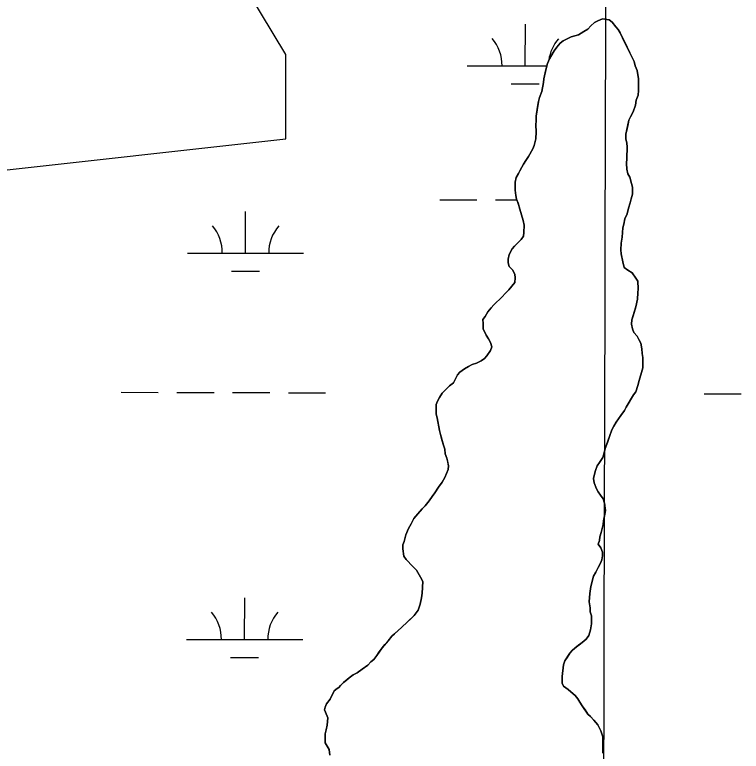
# Model space of a CAD drawing. Extents: x 3177385 to 3215275, y 903885 to 929304.
# Drawn here: x 3191561 to 3192187, y 917281 to 917915 of the extents above; entities that cross this region are included whole.
import ezdxf

# ---------------------------------------------------------------- set-up
doc = ezdxf.new("R2010")
doc.units = 0
for name, color, linetype in [('V-GRID-MAJR', 7, 'Continuous'), ('V-SITE-VEGE', 7, 'Continuous'), ('V-TOPO-SHOR', 7, 'Continuous'), ('V-WETL-SWMP', 7, 'Continuous')]:
    doc.layers.add(name, color=color, linetype=linetype)

msp = doc.modelspace()

# ---------------------------------------------------------------- linework, layer by layer
at = {"layer": 'V-GRID-MAJR'}
msp.add_spline([(3192048.7, 909312.78), (3192063.69, 915372.62), (3192078.68, 921435.55), (3192093.67, 927498.52), (3192093.68, 927501.56)], degree=3, dxfattribs=at)
at = {"layer": 'V-SITE-VEGE'}
for points in [[(3192097.63, 917685.63), (3192096.01, 917688.43), (3192092.78, 917692.82), (3192089.16, 917695.21), (3192085.94, 917697.6), (3192084.71, 917702.4), (3192083.47, 917709.21), (3192083.05, 917712.82), (3192083.42, 917718.43), (3192084.19, 917723.65), (3192084.95, 917731.67), (3192085.74, 917734.89), (3192086.52, 917739.3), (3192088.5, 917743.72), (3192089.68, 917748.54), (3192091.26, 917753.36), (3192092.04, 917756.57), (3192093.22, 917760.59), (3192093.19, 917766.6), (3192092.37, 917769.81), (3192090.74, 917775.41), (3192089.12, 917778.21), (3192088.3, 917782.22), (3192087.87, 917787.03), (3192088.25, 917791.44), (3192088.6, 917801.46), (3192088.18, 917804.67), (3192087.36, 917808.28), (3192087.34, 917812.29), (3192090.08, 917824.33), (3192091.27, 917827.14), (3192093.65, 917831.57), (3192095.63, 917837.19), (3192096.41, 917841.61), (3192097.99, 917846.03), (3192098.37, 917850.04), (3192098.31, 917860.06), (3192097.07, 917867.27), (3192095.45, 917871.27), (3192094.63, 917874.88), (3192093.01, 917877.68), (3192090.98, 917882.48), (3192084.5, 917895.28), (3192082.47, 917899.67), (3192080.85, 917902.47), (3192075.6, 917908.86), (3192073.19, 917910.85), (3192067.17, 917911.62), (3192063.17, 917910), (3192060.37, 917908.38), (3192057.18, 917905.56), (3192054.79, 917902.74), (3192051.19, 917900.71), (3192046.79, 917897.88), (3192040.38, 917896.25), (3192033.58, 917892.6), (3192030.79, 917890.58), (3192028, 917887.36), (3192025.61, 917884.14), (3192021.64, 917877.3), (3192020.05, 917873.28), (3192018.87, 917868.87), (3192016.92, 917860.03), (3192016.53, 917856.82), (3192014.97, 917849.2), (3192012.99, 917843.97), (3192012.21, 917840.36), (3192010.27, 917827.92), (3192010.29, 917823.91), (3192009.91, 917820.3), (3192010.34, 917814.29), (3192009.97, 917808.27), (3192008.4, 917802.65), (3192007.21, 917799.83), (3192003.63, 917793), (3192001.24, 917789.78), (3191999.26, 917786.56), (3191992.9, 917774.9), (3191992.12, 917770.88), (3191992.16, 917764.07), (3191992.58, 917759.66), (3191993.4, 917756.46), (3191996.25, 917747.65), (3191997.48, 917742.84), (3191999.11, 917738.04), (3191999.93, 917734.03), (3191999.57, 917727.62), (3191999.18, 917724.41), (3191997.19, 917721.59), (3191991.61, 917715.95), (3191989.62, 917713.53), (3191986.83, 917708.7), (3191986.05, 917704.69), (3191986.07, 917701.48), (3191986.89, 917698.28), (3191989.71, 917695.49), (3191991.74, 917691.89), (3191992.15, 917688.68), (3191991.77, 917684.67), (3191989.39, 917681.45), (3191986.6, 917678.23)], [(3192067.69, 917279.27), (3192067.61, 917293.31), (3192065.98, 917298.51), (3192063.15, 917303.71), (3192059.92, 917307.7), (3192057.09, 917310.89), (3192054.68, 917312.89), (3192049.83, 917320.08), (3192047.81, 917323.28), (3192046.19, 917326.07), (3192043.77, 917328.87), (3192037.73, 917334.05), (3192033.7, 917336.84), (3192032.48, 917339.64), (3192032.45, 917345.25), (3192033.6, 917355.28), (3192034.79, 917358.9), (3192039.17, 917365.33), (3192041.16, 917367.75), (3192043.55, 917369.77), (3192049.94, 917374.61), (3192053.13, 917377.44), (3192055.52, 917380.66), (3192057.1, 917385.48), (3192057.88, 917390.7), (3192057.84, 917397.51), (3192056.62, 917401.12), (3192056.6, 917404.32), (3192055.77, 917409.53), (3192056.54, 917416.75), (3192057.31, 917422.77), (3192059.67, 917431.61), (3192061.65, 917435.22), (3192063.64, 917439.25), (3192065.62, 917442.86), (3192066.81, 917445.68), (3192067.19, 917449.29), (3192067.18, 917452.5), (3192065.96, 917456.1), (3192063.53, 917459.29), (3192064.72, 917462.51), (3192065.1, 917465.72), (3192066.28, 917469.33), (3192067.85, 917476.16), (3192068.24, 917479.37), (3192069.41, 917484.99), (3192069.8, 917488.2), (3192068.96, 917494.61), (3192067.74, 917498.21), (3192065.72, 917501.41), (3192063.7, 917504.2), (3192062.08, 917507), (3192060.04, 917512.21), (3192059.62, 917515.81), (3192061.19, 917522.64), (3192062.78, 917526.66), (3192064.77, 917529.47), (3192067.55, 917533.9), (3192068.73, 917537.91), (3192069.51, 917541.53), (3192073.47, 917551.97), (3192075.45, 917557.6), (3192077.03, 917560.81), (3192079.02, 917564.43), (3192086.18, 917574.5), (3192087.77, 917577.31), (3192094.13, 917587.77), (3192096.12, 917590.59), (3192097.7, 917595.81), (3192098.88, 917600.23), (3192102.03, 917611.07), (3192101.98, 917619.89), (3192101.14, 917627.51), (3192100.31, 917632.31), (3192098.69, 917635.51), (3192097.07, 917638.31), (3192094.25, 917641.5), (3192093.03, 917644.7), (3192092.21, 917648.71), (3192092.59, 917652.32), (3192096.14, 917663.57), (3192097.31, 917670.39), (3192097.68, 917675.6), (3192098.06, 917679.22), (3192097.63, 917685.63)], [(3191986.6, 917678.23), (3191983.4, 917675), (3191981.01, 917672.18), (3191973.83, 917665.33), (3191971.44, 917662.91), (3191968.65, 917659.29), (3191966.26, 917655.26), (3191964.27, 917652.85), (3191964.69, 917649.24), (3191964.72, 917644.83), (3191967.15, 917639.23), (3191969.17, 917636.03), (3191970.79, 917632.83), (3191972.02, 917629.23), (3191970.83, 917626.02), (3191967.65, 917621.59), (3191965.65, 917619.17), (3191962.86, 917617.15), (3191958.86, 917615.13), (3191955.25, 917613.9), (3191952.06, 917612.28), (3191948.46, 917610.26), (3191944.46, 917607.43), (3191942.47, 917605.02), (3191940.49, 917601), (3191938.9, 917598.18), (3191935.7, 917595.76), (3191929.32, 917589.31), (3191926.93, 917585.69), (3191925.35, 917582.47), (3191924.16, 917579.66), (3191924.2, 917571.24), (3191925.02, 917568.03), (3191927.08, 917557.22), (3191927.9, 917553.62), (3191930.36, 917544.4), (3191931.58, 917541.2), (3191932, 917537.19), (3191933.22, 917533.19), (3191934.86, 917526.78), (3191934.48, 917523.57), (3191931.71, 917516.74), (3191929.32, 917512.72)], [(3191929.32, 917512.72), (3191926.14, 917508.29), (3191922.95, 917503.46), (3191920.57, 917500.24), (3191918.18, 917496.62), (3191914.59, 917492.19), (3191912.2, 917489.78), (3191908.21, 917485.34), (3191905.03, 917481.32), (3191902.64, 917476.89), (3191900.26, 917472.87), (3191897.88, 917467.25), (3191896.71, 917461.62), (3191895.52, 917458.81), (3191895.54, 917455.2), (3191896.38, 917448.79), (3191898.4, 917446), (3191904.04, 917440.01), (3191907.27, 917436.82), (3191912.53, 917427.22), (3191912.18, 917417.2), (3191910.23, 917407.56), (3191908.65, 917402.34), (3191905.06, 917397.91), (3191899.48, 917392.27), (3191894.29, 917387.43), (3191885.91, 917380.17), (3191882.72, 917376.14), (3191877.54, 917370.1), (3191873.17, 917363.26), (3191870.38, 917360.04), (3191867.98, 917358.02), (3191865.19, 917355.2), (3191860.4, 917351.56), (3191856, 917348.33), (3191852.8, 917346.71), (3191849.21, 917344.29), (3191844.42, 917340.25), (3191841.63, 917337.43), (3191840.43, 917335.82), (3191838.83, 917335.01), (3191836.43, 917332.99), (3191832.87, 917325.76), (3191829.68, 917321.73), (3191828.49, 917318.91), (3191828.1, 917316.51), (3191830.95, 917309.71), (3191830.18, 917303.29), (3191829.39, 917299.27), (3191828.61, 917296.06), (3191828.65, 917288.04), (3191831.89, 917282.44), (3191832.72, 917277.64)]]:
    msp.add_lwpolyline(points, dxfattribs=at)
at = {"layer": 'V-TOPO-SHOR'}
for points in [[(3192033.58, 917892.6), (3192040.38, 917896.25), (3192043.59, 917897.07), (3192046.79, 917897.88), (3192051.19, 917900.71), (3192054.79, 917902.74), (3192057.18, 917905.56), (3192060.37, 917908.38), (3192063.17, 917910), (3192067.17, 917911.62), (3192073.19, 917910.85), (3192075.6, 917908.86), (3192078.83, 917904.87), (3192080.85, 917902.47), (3192082.47, 917899.67), (3192084.5, 917895.28), (3192086.12, 917892.08), (3192088.55, 917887.28), (3192090.98, 917882.48), (3192093.01, 917877.68), (3192094.63, 917874.88), (3192095.45, 917871.27), (3192097.07, 917867.27), (3192098.31, 917860.06), (3192098.34, 917854.45), (3192098.37, 917850.04), (3192097.99, 917846.03), (3192096.41, 917841.61), (3192095.63, 917837.19), (3192093.65, 917831.57), (3192091.27, 917827.14), (3192090.08, 917824.33), (3192089.3, 917821.12), (3192088.12, 917815.9), (3192087.34, 917812.29), (3192087.36, 917808.28), (3192088.18, 917804.67), (3192088.6, 917801.46), (3192088.25, 917791.44), (3192087.87, 917787.03), (3192088.3, 917782.22), (3192089.12, 917778.21), (3192090.74, 917775.41), (3192092.37, 917769.81), (3192093.19, 917766.6), (3192093.22, 917760.59), (3192092.04, 917756.57), (3192091.26, 917753.36), (3192089.68, 917748.54), (3192088.5, 917743.72), (3192086.52, 917739.3), (3192085.74, 917734.89), (3192084.95, 917731.67), (3192084.58, 917727.66), (3192084.19, 917723.65), (3192083.42, 917718.43), (3192083.05, 917712.82), (3192083.47, 917709.21), (3192084.71, 917702.4), (3192085.94, 917697.6), (3192089.16, 917695.21), (3192092.78, 917692.82), (3192096.01, 917688.43), (3192097.63, 917685.63), (3192098.06, 917679.22), (3192097.68, 917675.6), (3192097.31, 917670.39), (3192096.14, 917663.57), (3192093.78, 917655.94), (3192092.59, 917652.32), (3192092.21, 917648.71), (3192093.03, 917644.7), (3192094.25, 917641.5), (3192097.07, 917638.31), (3192098.69, 917635.51), (3192100.31, 917632.31), (3192101.14, 917627.51), (3192101.56, 917623.5), (3192101.98, 917619.89), (3192102.01, 917615.08), (3192102.03, 917611.07), (3192100.85, 917607.05), (3192098.88, 917600.23), (3192097.7, 917595.81), (3192096.12, 917590.59), (3192094.13, 917587.77), (3192087.77, 917577.31), (3192086.18, 917574.5), (3192083, 917570.07), (3192081.01, 917567.25), (3192079.02, 917564.43), (3192077.03, 917560.81), (3192075.45, 917557.6), (3192073.47, 917551.97), (3192071.49, 917546.75), (3192069.51, 917541.53), (3192068.73, 917537.91), (3192067.55, 917533.9), (3192064.77, 917529.47), (3192062.78, 917526.66), (3192061.19, 917522.64)], [(3191922.95, 917503.46), (3191926.14, 917508.29), (3191929.32, 917512.72), (3191931.71, 917516.74), (3191934.48, 917523.57), (3191934.86, 917526.78), (3191934.04, 917529.99), (3191933.22, 917533.19), (3191932, 917537.19), (3191931.58, 917541.2), (3191930.36, 917544.4), (3191929.13, 917549.21), (3191927.9, 917553.61), (3191927.08, 917557.22), (3191925.02, 917568.03), (3191924.2, 917571.24), (3191924.18, 917575.25), (3191924.16, 917579.66), (3191925.35, 917582.47), (3191926.93, 917585.69), (3191929.32, 917589.31), (3191932.11, 917592.13), (3191935.7, 917595.76), (3191938.9, 917598.18), (3191940.49, 917601), (3191942.47, 917605.02), (3191944.46, 917607.43), (3191948.46, 917610.26), (3191952.06, 917612.28), (3191955.25, 917613.9), (3191958.86, 917615.13), (3191962.86, 917617.15), (3191965.65, 917619.17), (3191967.65, 917621.59), (3191970.83, 917626.02), (3191972.02, 917629.23), (3191970.79, 917632.83), (3191969.17, 917636.03), (3191967.15, 917639.23), (3191964.72, 917644.83), (3191964.69, 917649.24), (3191964.27, 917652.85), (3191966.26, 917655.26), (3191968.65, 917659.29), (3191971.44, 917662.91), (3191973.83, 917665.33), (3191981.01, 917672.18), (3191983.4, 917675), (3191986.6, 917678.23), (3191989.38, 917681.45), (3191991.77, 917684.67), (3191992.15, 917688.68), (3191991.74, 917691.89), (3191989.71, 917695.49), (3191986.89, 917698.28), (3191986.07, 917701.48), (3191986.05, 917704.69), (3191986.83, 917708.7), (3191989.62, 917713.53), (3191991.61, 917715.95), (3191994, 917718.37), (3191997.19, 917721.59), (3191999.18, 917724.41), (3191999.57, 917727.62), (3191999.93, 917734.03), (3191999.11, 917738.04), (3191997.48, 917742.84), (3191996.25, 917747.65), (3191994.62, 917752.85), (3191993.4, 917756.46), (3191992.58, 917759.66), (3191992.16, 917764.07), (3191992.12, 917770.88), (3191992.9, 917774.9), (3191994.89, 917778.52), (3191996.48, 917781.33), (3191999.26, 917786.56), (3192001.24, 917789.78), (3192003.63, 917793), (3192007.21, 917799.83), (3192008.4, 917802.65), (3192009.97, 917808.27), (3192010.34, 917814.29), (3192009.91, 917820.3), (3192010.29, 917823.91), (3192010.27, 917827.92), (3192011.43, 917835.55), (3192012.21, 917840.36), (3192012.99, 917843.97), (3192014.97, 917849.2), (3192016.53, 917856.82), (3192016.92, 917860.03), (3192018.09, 917865.25), (3192018.87, 917868.87), (3192020.05, 917873.28), (3192021.64, 917877.3), (3192024.02, 917881.32), (3192025.61, 917884.14), (3192028, 917887.36), (3192030.79, 917890.58), (3192033.58, 917892.6)], [(3192061.19, 917522.64), (3192060.41, 917519.42), (3192059.62, 917515.81), (3192060.04, 917512.21), (3192062.08, 917507), (3192063.7, 917504.2), (3192065.72, 917501.41), (3192067.74, 917498.21), (3192068.96, 917494.61), (3192069.8, 917488.2), (3192069.41, 917484.99), (3192068.24, 917479.37), (3192067.85, 917476.16), (3192066.28, 917469.33), (3192065.1, 917465.72), (3192064.72, 917462.51), (3192063.53, 917459.29), (3192065.96, 917456.1), (3192067.18, 917452.5), (3192067.19, 917449.29), (3192066.81, 917445.68), (3192065.62, 917442.86), (3192063.64, 917439.25), (3192061.65, 917435.22), (3192059.67, 917431.61), (3192058.49, 917427.19), (3192057.31, 917422.77), (3192056.54, 917416.75), (3192055.77, 917409.53), (3192056.6, 917404.32), (3192056.62, 917401.12), (3192057.84, 917397.51), (3192057.86, 917394.3), (3192057.88, 917390.7), (3192057.1, 917385.48), (3192055.52, 917380.66), (3192053.13, 917377.44), (3192049.94, 917374.61), (3192046.75, 917372.19), (3192043.55, 917369.77), (3192041.16, 917367.75), (3192039.17, 917365.33), (3192036.78, 917361.71), (3192034.79, 917358.9), (3192033.6, 917355.28), (3192032.45, 917345.25), (3192032.48, 917339.64), (3192033.7, 917336.84), (3192037.73, 917334.05), (3192040.14, 917332.06), (3192043.77, 917328.87), (3192046.19, 917326.07), (3192047.81, 917323.28), (3192049.83, 917320.08), (3192052.25, 917316.48), (3192054.68, 917312.89), (3192057.09, 917310.89), (3192059.92, 917307.7), (3192063.15, 917303.71), (3192065.98, 917298.51), (3192067.61, 917293.31), (3192067.63, 917288.9), (3192067.66, 917283.68), (3192067.69, 917279.27)], [(3191832.72, 917277.64), (3191831.89, 917282.44), (3191830.27, 917285.24), (3191828.65, 917288.04), (3191828.63, 917292.45), (3191828.61, 917296.06), (3191829.39, 917299.27), (3191830.18, 917303.29), (3191830.95, 917309.71), (3191828.91, 917314.51), (3191828.1, 917316.51), (3191828.49, 917318.91), (3191829.68, 917321.73), (3191832.87, 917325.76), (3191836.44, 917332.99), (3191838.83, 917335.01), (3191840.43, 917335.82), (3191841.63, 917337.43), (3191844.42, 917340.25), (3191846.81, 917342.27), (3191849.21, 917344.29), (3191852.8, 917346.71), (3191856, 917348.33), (3191860.4, 917351.56), (3191865.19, 917355.2), (3191867.98, 917358.02), (3191870.38, 917360.04), (3191873.17, 917363.26), (3191875.16, 917366.48), (3191877.54, 917370.1), (3191879.93, 917372.92), (3191882.72, 917376.14), (3191885.91, 917380.17), (3191888.31, 917382.18), (3191891.1, 917384.6), (3191894.29, 917387.43), (3191899.48, 917392.27), (3191902.27, 917395.09), (3191905.06, 917397.91), (3191908.65, 917402.34), (3191910.23, 917407.56), (3191911.4, 917413.18), (3191912.18, 917417.2), (3191912.53, 917427.22), (3191910.51, 917430.82), (3191907.27, 917436.82), (3191904.04, 917440.01), (3191898.4, 917446), (3191896.38, 917448.79), (3191895.54, 917455.2), (3191895.52, 917458.81), (3191896.71, 917461.62), (3191897.88, 917467.25), (3191900.26, 917472.87), (3191902.64, 917476.89), (3191905.03, 917481.32), (3191908.21, 917485.34), (3191912.2, 917489.78), (3191914.59, 917492.19), (3191918.18, 917496.62), (3191920.57, 917500.24), (3191922.95, 917503.46)]]:
    msp.add_lwpolyline(points, dxfattribs=at)
at = {"layer": 'V-WETL-SWMP'}
for p, q in [((3192000.83, 917871.16), (3192000.92, 917907.16)), ((3191950.83, 917871.28), (3192019.47, 917871.12)), ((3191988.8, 917855.76), (3192012.8, 917855.7)), ((3191927.16, 917755.9), (3191959.16, 917755.83)), ((3191975.16, 917755.79), (3191993.64, 917755.75)), ((3191759.98, 917709.86), (3191760.07, 917745.86)), ((3191709.98, 917709.98), (3191809.98, 917709.74)), ((3191747.95, 917694.46), (3191771.95, 917694.4)), ((3191652.86, 917590.04), (3191684.86, 917589.96)), ((3191700.86, 917589.93), (3191732.86, 917589.85)), ((3191748.86, 917589.81), (3191780.86, 917589.74)), ((3191796.86, 917589.7), (3191828.86, 917589.63)), ((3192154.77, 917588.87), (3192186.77, 917588.79)), ((3191759.21, 917377.18), (3191759.29, 917413.18)), ((3191709.21, 917377.3), (3191809.21, 917377.07)), ((3191747.17, 917361.78), (3191771.17, 917361.73))]:
    msp.add_line(p, q, dxfattribs=at)
for points in [[(3190562.43, 916154.81), (3190750.9, 916256.35), (3190837.89, 916401.41), (3190924.87, 916648), (3190997.36, 916851.08), (3191055.35, 917039.66), (3191084.34, 917199.22), (3191156.83, 917286.25), (3191301.8, 917358.78), (3191417.78, 917431.31), (3191432.28, 917532.85), (3191446.78, 917648.89), (3191533.76, 917779.45), (3191794.72, 917808.46), (3191794.72, 917880.99), (3191751.22, 917953.51)], [(3192066.29, 917469.33), (3192067.85, 917476.16), (3192068.24, 917479.37), (3192069.41, 917484.99), (3192069.8, 917488.2), (3192068.96, 917494.61), (3192067.74, 917498.21), (3192065.72, 917501.41), (3192063.7, 917504.2), (3192062.08, 917507), (3192060.05, 917512.21), (3192059.63, 917515.81), (3192060.41, 917519.42), (3192061.19, 917522.64), (3192062.78, 917526.66), (3192064.77, 917529.47), (3192067.55, 917533.9), (3192068.73, 917537.91), (3192069.51, 917541.53), (3192073.47, 917551.97), (3192075.45, 917557.6), (3192077.03, 917560.81), (3192079.02, 917564.43), (3192083, 917570.07), (3192086.18, 917574.5), (3192087.77, 917577.31), (3192094.13, 917587.77), (3192096.12, 917590.59), (3192097.7, 917595.81), (3192098.88, 917600.23), (3192100.85, 917607.05), (3192102.03, 917611.07), (3192101.98, 917619.89), (3192101.56, 917623.5), (3192101.14, 917627.5), (3192100.31, 917632.31), (3192098.69, 917635.51), (3192097.08, 917638.31), (3192094.25, 917641.5), (3192093.03, 917644.7), (3192092.21, 917648.71), (3192092.59, 917652.32), (3192093.77, 917655.94), (3192096.14, 917663.57), (3192097.31, 917670.39), (3192097.68, 917675.6), (3192098.06, 917679.22), (3192097.63, 917685.63), (3192096.01, 917688.43), (3192092.78, 917692.82), (3192089.16, 917695.21), (3192085.94, 917697.6), (3192084.71, 917702.4), (3192083.47, 917709.21), (3192083.05, 917712.82), (3192083.42, 917718.43), (3192084.2, 917723.65), (3192084.96, 917731.68), (3192085.74, 917734.89), (3192086.52, 917739.3), (3192088.5, 917743.72), (3192089.68, 917748.54), (3192091.26, 917753.36), (3192092.04, 917756.57), (3192093.22, 917760.59), (3192093.19, 917766.6), (3192092.37, 917769.81), (3192090.74, 917775.41), (3192089.12, 917778.21), (3192088.3, 917782.22), (3192087.87, 917787.03), (3192088.25, 917791.44), (3192088.6, 917801.47), (3192088.18, 917804.67), (3192087.36, 917808.28), (3192087.34, 917812.29), (3192088.12, 917815.9), (3192089.3, 917821.12), (3192090.08, 917824.33), (3192091.27, 917827.14), (3192093.65, 917831.57), (3192095.63, 917837.19), (3192096.41, 917841.61), (3192097.99, 917846.02), (3192098.37, 917850.04), (3192098.31, 917860.06), (3192097.07, 917867.27), (3192095.45, 917871.27), (3192094.63, 917874.88), (3192093.01, 917877.68), (3192090.98, 917882.48), (3192084.5, 917895.27), (3192082.47, 917899.67), (3192080.85, 917902.47), (3192078.83, 917904.87), (3192075.6, 917908.86), (3192073.19, 917910.85), (3192067.17, 917911.62), (3192063.17, 917910), (3192060.37, 917908.38), (3192057.18, 917905.56)], [(3192057.18, 917905.56), (3192054.78, 917902.74), (3192051.19, 917900.71), (3192046.79, 917897.88), (3192040.38, 917896.25), (3192033.59, 917892.6), (3192030.79, 917890.58), (3192028, 917887.36), (3192025.61, 917884.14), (3192024.02, 917881.32), (3192021.64, 917877.3), (3192020.05, 917873.28), (3192018.87, 917868.87), (3192018.09, 917865.25), (3192016.92, 917860.03), (3192016.53, 917856.82), (3192014.97, 917849.2), (3192012.99, 917843.97), (3192012.21, 917840.36), (3192011.43, 917835.54), (3192010.27, 917827.92), (3192010.29, 917823.91), (3192009.91, 917820.3), (3192010.34, 917814.29), (3192009.97, 917808.27), (3192008.4, 917802.65), (3192007.21, 917799.83), (3192003.63, 917793), (3192001.25, 917789.78), (3191999.26, 917786.56), (3191996.48, 917781.33), (3191994.89, 917778.52), (3191992.9, 917774.9), (3191992.12, 917770.88), (3191992.16, 917764.07), (3191992.58, 917759.66), (3191993.4, 917756.46), (3191994.62, 917752.85), (3191996.25, 917747.65), (3191997.48, 917742.84), (3191999.11, 917738.04), (3191999.93, 917734.03), (3191999.57, 917727.62), (3191999.18, 917724.41), (3191997.19, 917721.59), (3191991.61, 917715.95), (3191989.62, 917713.53), (3191986.83, 917708.7), (3191986.05, 917704.69), (3191986.07, 917701.48), (3191986.89, 917698.28), (3191989.71, 917695.49), (3191991.74, 917691.89), (3191992.15, 917688.68), (3191991.77, 917684.67), (3191989.38, 917681.45), (3191986.59, 917678.23), (3191983.4, 917675), (3191981.01, 917672.18), (3191973.83, 917665.33), (3191971.44, 917662.91), (3191968.65, 917659.29), (3191966.26, 917655.26), (3191964.27, 917652.85), (3191964.69, 917649.24), (3191964.72, 917644.83), (3191967.15, 917639.23), (3191969.17, 917636.03), (3191970.79, 917632.83), (3191972.02, 917629.23), (3191970.83, 917626.02), (3191967.64, 917621.59), (3191965.65, 917619.17), (3191962.86, 917617.15), (3191958.86, 917615.13), (3191955.25, 917613.91), (3191952.06, 917612.28), (3191948.46, 917610.26), (3191944.46, 917607.43), (3191942.47, 917605.02), (3191940.49, 917601), (3191938.9, 917598.18), (3191935.7, 917595.76), (3191929.32, 917589.31), (3191926.93, 917585.69), (3191925.35, 917582.47), (3191924.16, 917579.66), (3191924.2, 917571.24), (3191925.02, 917568.03), (3191927.08, 917557.22), (3191927.9, 917553.61), (3191929.13, 917549.21), (3191930.36, 917544.4), (3191931.58, 917541.2), (3191932, 917537.2), (3191933.22, 917533.19), (3191934.86, 917526.78), (3191934.48, 917523.57), (3191931.71, 917516.74), (3191929.32, 917512.72), (3191926.14, 917508.29)], [(3191926.14, 917508.29), (3191922.95, 917503.46), (3191920.57, 917500.24), (3191918.18, 917496.62), (3191914.59, 917492.19), (3191912.2, 917489.77), (3191908.21, 917485.34), (3191905.03, 917481.32), (3191902.64, 917476.89), (3191900.26, 917472.87), (3191897.88, 917467.24), (3191896.71, 917461.62), (3191895.52, 917458.81), (3191895.54, 917455.2), (3191896.38, 917448.79), (3191898.4, 917445.99), (3191904.04, 917440.01), (3191907.27, 917436.82), (3191910.51, 917430.82), (3191912.53, 917427.22), (3191912.18, 917417.2), (3191911.4, 917413.18), (3191910.23, 917407.56), (3191908.65, 917402.34), (3191905.06, 917397.91), (3191899.48, 917392.27), (3191894.29, 917387.43), (3191891.1, 917384.61), (3191888.31, 917382.18), (3191885.91, 917380.17), (3191882.72, 917376.14), (3191879.93, 917372.92), (3191877.54, 917370.1), (3191875.16, 917366.48), (3191873.17, 917363.26), (3191870.38, 917360.04), (3191867.98, 917358.02), (3191865.19, 917355.2), (3191860.4, 917351.56), (3191856, 917348.33), (3191852.8, 917346.71), (3191849.21, 917344.29), (3191844.42, 917340.25), (3191841.63, 917337.43), (3191840.43, 917335.82), (3191838.83, 917335.01), (3191836.44, 917332.99), (3191832.87, 917325.76), (3191829.68, 917321.73), (3191828.49, 917318.92), (3191828.1, 917316.51), (3191828.91, 917314.51), (3191830.94, 917309.71), (3191830.18, 917303.29), (3191829.4, 917299.27), (3191828.61, 917296.06), (3191828.65, 917288.04), (3191831.89, 917282.44), (3191832.72, 917277.64)], [(3192067.69, 917279.27), (3192067.61, 917293.31), (3192065.98, 917298.51), (3192063.15, 917303.71), (3192059.92, 917307.7), (3192057.09, 917310.9), (3192054.68, 917312.89), (3192049.83, 917320.08), (3192047.81, 917323.28), (3192046.19, 917326.08), (3192043.77, 917328.87), (3192040.14, 917332.06), (3192037.73, 917334.05), (3192033.7, 917336.84), (3192032.48, 917339.64), (3192032.45, 917345.25), (3192033.6, 917355.28), (3192034.79, 917358.9), (3192036.78, 917361.71), (3192039.16, 917365.33), (3192041.16, 917367.75), (3192043.55, 917369.77), (3192049.94, 917374.61), (3192053.14, 917377.44), (3192055.52, 917380.66), (3192057.1, 917385.48), (3192057.88, 917390.7), (3192057.84, 917397.51), (3192056.62, 917401.11), (3192056.6, 917404.32), (3192055.77, 917409.53), (3192056.54, 917416.75), (3192057.31, 917422.77), (3192059.67, 917431.61), (3192061.65, 917435.22), (3192063.64, 917439.24), (3192065.62, 917442.86), (3192066.81, 917445.68), (3192067.19, 917449.29), (3192067.18, 917452.5), (3192065.95, 917456.1), (3192063.53, 917459.29), (3192064.72, 917462.51), (3192065.1, 917465.72), (3192066.29, 917469.33)]]:
    msp.add_lwpolyline(points, dxfattribs=at)
for centre, start, end in [((3191945.59, 917871.76), 359.09484, 40.6385), ((3192056.08, 917871.51), 139.09484, 172.71429), ((3191704.74, 917710.46), 359.09484, 40.6385), ((3191815.23, 917710.2), 139.09484, 180.6385), ((3191703.97, 917377.79), 359.09484, 40.6385), ((3191814.45, 917377.53), 139.09484, 180.6385)]:
    msp.add_arc(centre, 35.25, start, end, dxfattribs=at)

doc.saveas('drawing.dxf')
